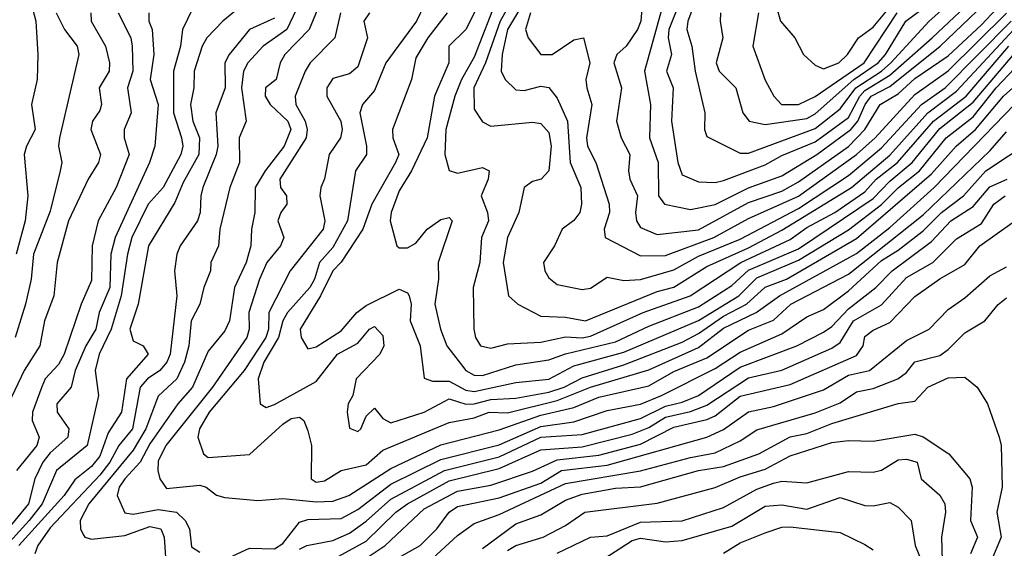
# Model space of a CAD drawing. Header units: metres. Extents: x -51132 to -49532, y -231222 to -229437.
# Tile 271 of 656: x -50989 to -50930, y -230145 to -230114. Entities that reach past the tile are written whole.
import ezdxf

# ---------------------------------------------------------------- set-up
doc = ezdxf.new("R2010")
doc.units = ezdxf.units.M
for name, color, linetype in [('CONTOUR_HALF', 8, 'Continuous'), ('CONTOUR_INDEX', 1, 'Continuous'), ('CONTOUR_INTER', 3, 'Continuous')]:
    doc.layers.add(name, color=color, linetype=linetype)

msp = doc.modelspace()

# ---------------------------------------------------------------- linework, layer by layer
at = {"layer": 'CONTOUR_HALF'}
for points, elevation in [([(-50989.08, -230111.297), (-50988.435, -230113.759), (-50988.305, -230115.759), (-50988.364, -230117.259), (-50988.686, -230118.759), (-50988.47, -230120.259), (-50988.998, -230121.259), (-50989.128, -230121.759), (-50988.92, -230124.259), (-50989.083, -230125.759), (-50989.621, -230127.759)], 44.5), ([(-50950.322, -230111.259), (-50951.841, -230116.759), (-50951.486, -230118.759), (-50951.53, -230120.759), (-50951.023, -230122.259), (-50951.002, -230124.259), (-50950.641, -230124.759), (-50949.08, -230125.071), (-50947.58, -230124.767), (-50945.58, -230123.766), (-50943.58, -230123.044), (-50941.473, -230121.759), (-50939.437, -230120.259), (-50939.019, -230119.759), (-50938.571, -230118.759), (-50938.209, -230118.259), (-50937.08, -230117.69), (-50934.066, -230115.259), (-50930.08, -230111.43)], 34.5), ([(-50948.665, -230112.259), (-50949.227, -230113.759), (-50949.294, -230114.259), (-50948.987, -230115.259), (-50948.788, -230116.759), (-50948.208, -230119.259), (-50948.226, -230120.259), (-50948.08, -230120.687), (-50946.08, -230121.694), (-50945.58, -230121.69), (-50941.58, -230120.214), (-50940.08, -230119.02), (-50939.135, -230117.759), (-50937.583, -230116.759), (-50937.029, -230116.259), (-50934.72, -230113.759), (-50932.08, -230111.399)], 33.5), ([(-50972.396, -230112.259), (-50973.35, -230114.259), (-50974.76, -230115.259), (-50975.683, -230116.259), (-50975.958, -230116.759), (-50976.062, -230117.759), (-50975.791, -230119.759), (-50976.202, -230120.759), (-50976.184, -230122.259), (-50976.764, -230123.759), (-50977.367, -230126.259), (-50977.446, -230127.259), (-50977.915, -230128.259), (-50977.935, -230128.759), (-50978.335, -230129.759), (-50978.567, -230130.759), (-50979.094, -230131.759), (-50979.233, -230133.259), (-50979.495, -230134.259), (-50979.96, -230135.259), (-50981.08, -230136.285), (-50981.823, -230138.259), (-50982.58, -230139.538), (-50985.252, -230142.759), (-50985.76, -230143.759), (-50985.741, -230144.259), (-50985.58, -230144.614), (-50985.488, -230144.759), (-50985.08, -230144.88), (-50983.08, -230144.667), (-50981.58, -230144.127), (-50980.919, -230144.259), (-50980.711, -230144.759), (-50980.58, -230146.876)], 40.5), ([(-50961.578, -230112.259), (-50962.58, -230114.266), (-50963.605, -230115.259), (-50963.607, -230116.259), (-50964.469, -230118.259), (-50964.912, -230120.759), (-50965.842, -230122.759), (-50966.58, -230123.949), (-50967.063, -230125.259), (-50967.126, -230125.759), (-50966.736, -230127.259), (-50966.58, -230127.374), (-50966.08, -230127.369), (-50965.58, -230127.1), (-50964.909, -230126.259), (-50964.08, -230125.683), (-50963.58, -230125.563), (-50963.394, -230125.759), (-50964.242, -230128.259), (-50964.219, -230129.259), (-50964.438, -230130.759), (-50964.102, -230132.259), (-50963.716, -230133.259), (-50962.588, -230134.759), (-50962.08, -230135.024), (-50961.58, -230135.057), (-50959.58, -230134.415), (-50957.58, -230134.115), (-50956.58, -230133.757), (-50953.58, -230133.02), (-50951.58, -230132.091), (-50948.58, -230130.928), (-50946.58, -230129.637), (-50945.58, -230128.728), (-50942.58, -230127.436), (-50938.08, -230124.423), (-50937.08, -230123.379), (-50935.745, -230122.259), (-50934.08, -230120.214), (-50932.08, -230118.633), (-50929.58, -230115.692)], 37.5), ([(-50959.669, -230112.259), (-50960.524, -230113.759), (-50961.392, -230116.259), (-50962.1, -230117.759), (-50962.08, -230119.036), (-50961.58, -230119.81), (-50961.08, -230120.057), (-50958.58, -230119.834), (-50958.08, -230119.908), (-50957.58, -230120.45), (-50957.442, -230121.259), (-50957.597, -230122.759), (-50958.059, -230123.259), (-50958.58, -230123.397), (-50959.077, -230123.759), (-50959.383, -230125.259), (-50960.084, -230126.759), (-50960.329, -230128.259), (-50960.022, -230130.259), (-50959.462, -230130.759), (-50958.08, -230131.485), (-50956.58, -230131.54), (-50955.385, -230131.759), (-50951.08, -230130.001), (-50950.08, -230129.746), (-50948.08, -230128.495), (-50945.58, -230127.382), (-50943.58, -230126.325), (-50939.381, -230123.759), (-50937.08, -230121.812), (-50934.795, -230119.259), (-50933.08, -230117.968), (-50929.639, -230114.259)], 36.5), ([(-50975.967, -230112.759), (-50977.186, -230113.759), (-50978.152, -230114.759), (-50978.43, -230115.259), (-50978.924, -230116.759), (-50978.936, -230117.759), (-50979.13, -230118.759), (-50978.999, -230119.759), (-50978.595, -230120.759), (-50978.634, -230121.759), (-50979.58, -230123.452), (-50980.08, -230124.659), (-50981.667, -230127.259), (-50982.273, -230130.759), (-50982.778, -230132.259), (-50982.58, -230132.965), (-50981.984, -230133.259), (-50981.674, -230133.759), (-50982.981, -230135.259), (-50983.291, -230137.259), (-50984.08, -230138.488), (-50984.58, -230139.893), (-50985.08, -230140.521), (-50986.08, -230141.321), (-50986.722, -230142.259), (-50989.451, -230145.259)], 41.5), ([(-50965.08, -230112.796), (-50965.545, -230113.759), (-50967.397, -230116.259), (-50968.08, -230117.928), (-50968.792, -230118.759), (-50968.944, -230119.259), (-50968.544, -230121.259), (-50968.554, -230121.759), (-50969.204, -230122.759), (-50969.691, -230125.759), (-50970.58, -230127.361), (-50971.378, -230128.259), (-50971.673, -230129.259), (-50971.966, -230129.759), (-50973.302, -230131.259), (-50973.577, -230131.759), (-50973.834, -230132.759), (-50974.717, -230134.259), (-50975.066, -230135.259), (-50974.955, -230136.759), (-50974.58, -230136.982), (-50974.08, -230136.791), (-50971.58, -230135.41), (-50970.294, -230133.759), (-50969.08, -230133.112), (-50968.372, -230132.259), (-50968.08, -230132.109), (-50967.58, -230132.656), (-50967.506, -230133.259), (-50967.75, -230133.759), (-50969.175, -230135.259), (-50969.383, -230136.259), (-50969.652, -230136.759), (-50969.71, -230137.259), (-50969.58, -230138.22), (-50969.08, -230138.423), (-50968.898, -230138.259), (-50968.58, -230137.505), (-50968.08, -230137.022), (-50967.58, -230137.643), (-50967.08, -230137.904), (-50965.08, -230137.25), (-50963.58, -230136.463), (-50962.58, -230136.771), (-50962.08, -230136.763), (-50961.08, -230136.491), (-50959.58, -230136.409), (-50957.58, -230136.043), (-50956.663, -230135.759), (-50955.58, -230135.185), (-50953.08, -230134.402), (-50949.58, -230133.051), (-50948.58, -230132.535), (-50947.08, -230131.476), (-50945.694, -230130.759), (-50944.58, -230129.75), (-50943.289, -230129.259), (-50939.08, -230126.814), (-50934.58, -230122.937), (-50933.095, -230121.259), (-50931.925, -230120.259), (-50930.259, -230118.259), (-50928.58, -230116.785)], 38.5), ([(-50981.636, -230113.259), (-50981.645, -230113.759), (-50981.445, -230114.259), (-50981.344, -230115.759), (-50981.554, -230117.259), (-50981.086, -230118.759), (-50981.273, -230121.259), (-50981.595, -230122.259), (-50983.673, -230126.759), (-50983.931, -230127.759), (-50983.988, -230129.759), (-50984.635, -230131.259), (-50984.818, -230132.259), (-50985.431, -230133.259), (-50986.061, -230134.759), (-50986.31, -230135.759), (-50987.175, -230136.759), (-50987.144, -230137.259), (-50986.459, -230138.259), (-50986.509, -230138.759), (-50987.58, -230139.699), (-50988.02, -230140.259), (-50988.489, -230141.259), (-50988.881, -230142.759), (-50990.527, -230144.759)], 42.5), ([(-50985.124, -230113.259), (-50985.105, -230113.759), (-50984.24, -230115.259), (-50984.012, -230116.259), (-50984.024, -230116.759), (-50984.629, -230117.759), (-50984.496, -230118.759), (-50984.58, -230119.123), (-50985.019, -230119.759), (-50985.137, -230120.259), (-50984.547, -230121.759), (-50984.659, -230122.259), (-50985.28, -230123.259), (-50986.479, -230125.759), (-50987.159, -230128.259), (-50987.358, -230130.259), (-50987.91, -230131.759), (-50988.195, -230133.259), (-50989.133, -230134.759), (-50990.08, -230136.724)], 43.5), ([(-50970.11, -230113.259), (-50970.464, -230114.759), (-50971.935, -230116.259), (-50972.249, -230116.759), (-50972.836, -230118.259), (-50972.797, -230118.759), (-50972.249, -230119.759), (-50972.117, -230120.259), (-50972.178, -230120.759), (-50973.768, -230123.259), (-50973.731, -230123.759), (-50973.36, -230124.259), (-50973.334, -230124.759), (-50973.709, -230125.259), (-50973.876, -230125.759), (-50973.513, -230126.759), (-50973.729, -230127.259), (-50974.543, -230128.259), (-50974.979, -230129.259), (-50975.622, -230131.259), (-50975.602, -230132.259), (-50975.754, -230132.759), (-50977.82, -230135.759), (-50980.622, -230139.259), (-50981.08, -230140.202), (-50981.1, -230140.759), (-50980.982, -230141.259), (-50980.58, -230141.833), (-50978.58, -230141.638), (-50978.195, -230141.759), (-50977.58, -230142.24), (-50977.08, -230142.374), (-50975.08, -230142.556), (-50973.58, -230142.445), (-50971.58, -230142.645), (-50970.58, -230142.612), (-50969.624, -230142.259), (-50967.08, -230140.641), (-50964.08, -230139.209), (-50960.58, -230138.317), (-50958.08, -230137.436), (-50956.08, -230136.983), (-50954.58, -230136.363), (-50951.58, -230135.681), (-50950.08, -230134.816), (-50948.08, -230133.989), (-50945.58, -230132.326), (-50944.08, -230131.725), (-50943.045, -230130.759), (-50939.58, -230128.956), (-50935.08, -230125.398), (-50931.08, -230121.547), (-50930.08, -230120.41)], 39.5), ([(-50958.684, -230113.259), (-50958.997, -230114.259), (-50958.83, -230114.759), (-50958.08, -230115.75), (-50957.389, -230115.759), (-50956.08, -230114.875), (-50955.496, -230114.759), (-50955.121, -230116.259), (-50955.36, -230117.259), (-50955.313, -230117.759), (-50954.998, -230118.759), (-50955.319, -230120.759), (-50955.258, -230121.259), (-50954.755, -230122.259), (-50953.963, -230124.759), (-50953.933, -230125.259), (-50954.258, -230126.259), (-50954.201, -230126.759), (-50952.08, -230127.865), (-50950.58, -230127.835), (-50947.674, -230126.759), (-50945.58, -230125.611), (-50942.58, -230124.265), (-50939.089, -230121.759), (-50937.975, -230120.759), (-50935.58, -230118.173), (-50933.58, -230116.745), (-50930.08, -230113.278)], 35.5), ([(-50944.991, -230113.259), (-50945.322, -230115.259), (-50944.58, -230117.295), (-50944.067, -230118.259), (-50943.609, -230118.759), (-50942.58, -230118.773), (-50941.58, -230118.276), (-50938.623, -230116.259), (-50936.641, -230113.259)], 32.5), ([(-50972.58, -230145.484), (-50972.146, -230145.259), (-50970.58, -230144.958), (-50969.58, -230144.518), (-50968.58, -230143.81), (-50967.08, -230142.486), (-50963.858, -230140.759), (-50960.58, -230139.938), (-50958.08, -230138.761), (-50955.58, -230138.595), (-50952.08, -230137.632), (-50950.58, -230136.889), (-50949.58, -230136.662), (-50948.58, -230136.261), (-50946.08, -230134.543), (-50942.675, -230133.259), (-50941.08, -230132.451), (-50940.58, -230132.103), (-50939.58, -230131.047), (-50937.926, -230129.759), (-50936.942, -230128.759), (-50934.58, -230127.006), (-50933.427, -230125.759), (-50932.08, -230124.897), (-50931.08, -230123.709), (-50930.033, -230123.259)], 40.5), ([(-50969.65, -230146.759), (-50967.423, -230145.259), (-50965.08, -230143.059), (-50963.08, -230142.003), (-50961.08, -230141.646), (-50958.58, -230140.796), (-50957.08, -230140.117), (-50954.58, -230139.831), (-50952.08, -230139.181), (-50950.08, -230138.153), (-50948.08, -230137.704), (-50947.58, -230137.468), (-50946.08, -230136.289), (-50943.08, -230135.583), (-50939.08, -230133.84), (-50938.685, -230133.259), (-50938.58, -230132.716), (-50938.08, -230132.323), (-50937.08, -230131.864), (-50935.58, -230130.309), (-50934.08, -230129.233), (-50932.58, -230128.385), (-50931.675, -230127.259), (-50929.58, -230125.782)], 41.5), ([(-50964.58, -230146.045), (-50963.08, -230144.669), (-50962.08, -230143.942), (-50960.58, -230143.407), (-50956.58, -230141.548), (-50952.08, -230140.784), (-50949.08, -230139.978), (-50947.58, -230139.707), (-50946.08, -230138.971), (-50945.08, -230138.321), (-50941.58, -230137.293), (-50940.08, -230136.693), (-50939.08, -230136.024), (-50938.08, -230135.839), (-50936.598, -230135.259), (-50936.08, -230134.868), (-50935.58, -230134.232), (-50934.08, -230133.842), (-50933.58, -230133.498), (-50932.58, -230132.483), (-50931.38, -230131.759), (-50930.58, -230130.784), (-50930.08, -230130.389)], 42.5), ([(-50960.08, -230145.573), (-50959.58, -230145.278), (-50957.935, -230144.759), (-50956.58, -230144.061), (-50955.423, -230143.259), (-50951.08, -230142.72), (-50947.58, -230141.784), (-50946.08, -230141.137), (-50944.58, -230140.68), (-50943.08, -230139.882), (-50940.58, -230139.087), (-50939.58, -230138.952), (-50938.08, -230138.994), (-50935.58, -230138.575), (-50935.08, -230138.73), (-50933.547, -230139.759), (-50932.278, -230141.259), (-50932.138, -230141.759), (-50932.235, -230143.759), (-50931.82, -230144.759), (-50932.229, -230145.759)], 43.5), ([(-50955.58, -230146.91), (-50952.58, -230144.962), (-50952.08, -230144.823), (-50950.58, -230145.042), (-50949.58, -230144.972), (-50946.58, -230144.104), (-50944.58, -230142.913), (-50943.58, -230142.826), (-50942.08, -230143.093), (-50940.08, -230142.381), (-50938.58, -230142.866), (-50938.08, -230142.886), (-50937.08, -230142.683), (-50936.58, -230142.965), (-50935.81, -230143.759), (-50935.572, -230145.259), (-50935.162, -230146.259)], 44.5)]:
    msp.add_lwpolyline(points, dxfattribs=dict(at, elevation=elevation))
at = {"layer": 'CONTOUR_INDEX'}
for points, elevation in [([(-50971.375, -230112.759), (-50972.001, -230114.259), (-50973.459, -230115.759), (-50973.74, -230116.259), (-50973.99, -230117.259), (-50974.632, -230117.759), (-50974.655, -230118.259), (-50974.345, -230118.759), (-50973.282, -230119.759), (-50973.094, -230120.259), (-50973.512, -230121.259), (-50974.653, -230122.759), (-50975.24, -230123.759), (-50975.269, -230125.259), (-50975.464, -230126.259), (-50975.498, -230127.259), (-50975.794, -230128.259), (-50976.488, -230129.759), (-50976.788, -230131.759), (-50977.08, -230132.367), (-50978.08, -230133.582), (-50979.013, -230135.759), (-50979.888, -230136.759), (-50981.58, -230139.159), (-50982.158, -230140.259), (-50983.093, -230141.259), (-50983.417, -230141.759), (-50983.537, -230142.259), (-50983.08, -230143.314), (-50982.58, -230143.393), (-50981.08, -230143.106), (-50979.972, -230143.259), (-50979.453, -230143.759), (-50979.2, -230144.259), (-50979.08, -230145.353), (-50978.58, -230145.67)], 40), ([(-50951.972, -230112.759), (-50952.051, -230113.759), (-50952.255, -230114.259), (-50952.937, -230115.259), (-50953.494, -230115.759), (-50953.675, -230116.259), (-50953.228, -230117.759), (-50953.513, -230119.759), (-50953.246, -230120.759), (-50952.717, -230121.759), (-50952.799, -230122.759), (-50952.721, -230123.259), (-50952.256, -230124.259), (-50952.38, -230125.259), (-50952.322, -230125.759), (-50952.08, -230126.162), (-50951.08, -230126.586), (-50948.58, -230126.306), (-50945.58, -230124.646), (-50943.58, -230123.975), (-50942.58, -230123.41), (-50939.58, -230121.281), (-50938.598, -230120.259), (-50937.672, -230118.759), (-50936.58, -230118.129), (-50935.58, -230117.199), (-50933.58, -230115.839), (-50931.58, -230113.968), (-50930.08, -230112.358)], 35), ([(-50976.58, -230145.886), (-50975.58, -230145.431), (-50974.08, -230145.469), (-50973.58, -230145.15), (-50972.58, -230143.858), (-50972.08, -230143.712), (-50970.08, -230143.65), (-50969.08, -230143.095), (-50967.08, -230141.585), (-50964.08, -230140.102), (-50960.58, -230139.212), (-50958.08, -230138.111), (-50956.08, -230137.828), (-50954.08, -230137.158), (-50952.08, -230136.766), (-50950.813, -230136.259), (-50947.58, -230134.64), (-50946.08, -230133.647), (-50943.58, -230132.539), (-50942.08, -230131.53), (-50941.08, -230131.086), (-50939.58, -230129.963), (-50937.58, -230128.137), (-50936.58, -230127.525), (-50935.08, -230126.358), (-50933.987, -230125.259), (-50932.664, -230124.259), (-50931.316, -230122.759), (-50928.58, -230120.94)], 40), ([(-50947.08, -230145.736), (-50946.08, -230145.117), (-50944.58, -230144.502), (-50943.58, -230144.171), (-50943.08, -230144.144), (-50940.08, -230144.48), (-50938.58, -230145.198), (-50938.08, -230145.521)], 45)]:
    msp.add_lwpolyline(points, dxfattribs=dict(at, elevation=elevation))
at = {"layer": 'CONTOUR_INTER'}
for points, elevation in [([(-50978.404, -230111.759), (-50979.61, -230114.259), (-50979.737, -230115.259), (-50980.158, -230116.759), (-50980.16, -230119.259), (-50979.676, -230120.759), (-50979.601, -230121.259), (-50979.706, -230121.759), (-50980.775, -230123.759), (-50981.688, -230124.759), (-50982.666, -230126.759), (-50982.932, -230127.759), (-50983.297, -230130.259), (-50983.907, -230132.259), (-50984.621, -230133.759), (-50984.86, -230134.759), (-50984.661, -230136.259), (-50985.34, -230139.259), (-50987.187, -230140.759), (-50988.058, -230142.759), (-50988.838, -230143.759), (-50990.19, -230145.259)], 42), ([(-50960.66, -230112.259), (-50962.08, -230115.922), (-50962.838, -230117.259), (-50963.243, -230118.259), (-50963.79, -230120.259), (-50963.849, -230121.759), (-50963.58, -230122.724), (-50963.08, -230122.884), (-50961.58, -230122.545), (-50961.184, -230122.759), (-50961.236, -230123.259), (-50961.657, -230124.259), (-50961.269, -230125.259), (-50961.222, -230125.759), (-50961.633, -230126.759), (-50961.743, -230128.259), (-50962.145, -230129.759), (-50962.1, -230132.259), (-50962.001, -230132.759), (-50961.703, -230133.259), (-50961.08, -230133.401), (-50960.08, -230133.157), (-50958.08, -230133.054), (-50956.58, -230132.729), (-50955.58, -230132.787), (-50955.08, -230132.693), (-50951.916, -230131.259), (-50949.084, -230130.259), (-50946.049, -230128.259), (-50943.08, -230126.872), (-50942.08, -230126.158), (-50940.397, -230125.259), (-50938.58, -230124.003), (-50937.908, -230123.259), (-50936.633, -230122.259), (-50934.457, -230119.759), (-50932.499, -230118.259), (-50929.938, -230115.259)], 37), ([(-50958.58, -230111.731), (-50960.067, -230114.259), (-50960.386, -230115.759), (-50960.457, -230116.759), (-50960.223, -230117.259), (-50959.58, -230117.888), (-50959.08, -230117.92), (-50958.08, -230117.664), (-50957.58, -230117.734), (-50957.08, -230118.378), (-50956.466, -230119.759), (-50956.297, -230122.259), (-50955.673, -230123.759), (-50955.631, -230124.759), (-50955.73, -230125.259), (-50956.08, -230125.734), (-50956.786, -230126.259), (-50957.254, -230127.259), (-50957.91, -230128.259), (-50957.838, -230128.759), (-50957.58, -230129.184), (-50957.08, -230129.589), (-50955.58, -230129.877), (-50955.08, -230129.801), (-50954.08, -230129.151), (-50953.08, -230129.341), (-50952.08, -230129.278), (-50950.08, -230128.703), (-50948.58, -230127.888), (-50946.08, -230126.855), (-50942.58, -230125.022), (-50939.58, -230123.039), (-50937.58, -230121.363), (-50935.172, -230118.759), (-50933.762, -230117.759), (-50929.8, -230113.759)], 36), ([(-50949.781, -230112.759), (-50950.373, -230114.259), (-50950.408, -230114.759), (-50950.207, -230115.759), (-50950.507, -230116.759), (-50950.105, -230117.759), (-50950.209, -230119.759), (-50949.842, -230122.259), (-50949.58, -230122.998), (-50948.58, -230123.402), (-50947.58, -230123.445), (-50947.08, -230123.323), (-50944.58, -230122.397), (-50943.58, -230121.838), (-50941.58, -230121.013), (-50939.58, -230119.539), (-50938.899, -230118.259), (-50938.58, -230117.916), (-50937.08, -230116.997), (-50934.532, -230114.759), (-50931.898, -230112.259)], 34), ([(-50944.215, -230111.759), (-50943.667, -230113.759), (-50942.8, -230114.759), (-50942.279, -230115.759), (-50941.58, -230116.397), (-50941.08, -230116.63), (-50940.154, -230116.259), (-50939.623, -230115.759), (-50938.976, -230114.759), (-50938.08, -230114.125), (-50937.08, -230112.919)], 32), ([(-50947.26, -230113.259), (-50947.296, -230113.759), (-50947.119, -230114.759), (-50947.527, -230116.259), (-50947.341, -230116.759), (-50946.339, -230117.759), (-50945.926, -230119.259), (-50945.543, -230119.759), (-50944.58, -230119.969), (-50942.08, -230119.61), (-50941.58, -230119.322), (-50939.249, -230117.259), (-50937.794, -230116.259), (-50937.356, -230115.759), (-50936.124, -230113.759), (-50934.774, -230112.759)], 33), ([(-50987.204, -230113.259), (-50986.719, -230114.259), (-50985.945, -230115.259), (-50985.842, -230115.759), (-50987.016, -230120.759), (-50987.08, -230121.261), (-50986.875, -230122.259), (-50986.973, -230122.759), (-50987.58, -230125.167), (-50988.58, -230127.759), (-50988.719, -230129.259), (-50989.059, -230130.759), (-50989.683, -230132.759)], 44), ([(-50983.487, -230113.259), (-50982.726, -230114.759), (-50982.652, -230115.259), (-50982.608, -230116.759), (-50982.921, -230117.759), (-50982.7, -230119.259), (-50983.123, -230120.259), (-50983.126, -230120.759), (-50982.822, -230121.759), (-50983.608, -230123.759), (-50984.689, -230125.759), (-50985.046, -230127.259), (-50985.08, -230129.349), (-50985.713, -230130.759), (-50986.739, -230133.759), (-50987.08, -230134.388), (-50987.883, -230135.259), (-50988.08, -230135.733), (-50988.639, -230137.259), (-50988.651, -230137.759), (-50988.237, -230138.759), (-50988.374, -230139.259), (-50989.606, -230140.759)], 43), ([(-50968.372, -230113.259), (-50968.712, -230113.759), (-50968.497, -230114.759), (-50969.08, -230116.502), (-50969.58, -230116.912), (-50970.58, -230117.205), (-50970.93, -230117.759), (-50970.94, -230118.259), (-50970.098, -230119.759), (-50970.007, -230120.259), (-50970.122, -230120.759), (-50970.799, -230121.759), (-50971.08, -230123.227), (-50971.308, -230123.759), (-50971.357, -230124.259), (-50971.062, -230125.759), (-50971.155, -230126.259), (-50973.148, -230128.759), (-50974.415, -230131.259), (-50974.438, -230132.259), (-50974.61, -230132.759), (-50975.899, -230134.759), (-50978.01, -230137.259), (-50978.598, -230138.259), (-50978.685, -230138.759), (-50978.344, -230139.759), (-50978.08, -230139.986), (-50975.58, -230139.809), (-50973.58, -230137.967), (-50973.08, -230137.645), (-50972.58, -230137.559), (-50972.325, -230137.759), (-50972.08, -230138.385), (-50971.862, -230139.259), (-50971.885, -230141.259), (-50971.58, -230141.459), (-50971.08, -230141.379), (-50970.08, -230140.761), (-50968.58, -230140.425), (-50967.58, -230139.548), (-50963.58, -230137.876), (-50962.08, -230137.595), (-50961.17, -230137.259), (-50960.08, -230137.289), (-50957.08, -230136.56), (-50955.08, -230135.752), (-50951.58, -230134.72), (-50948.58, -230133.373), (-50947.08, -230132.212), (-50945.114, -230131.259), (-50943.724, -230130.259), (-50939.08, -230127.72), (-50937.08, -230126.154), (-50934.423, -230123.759), (-50929.58, -230118.77)], 39), ([(-50963.708, -230113.259), (-50964.857, -230114.759), (-50965.58, -230115.962), (-50965.838, -230117.259), (-50966.996, -230120.259), (-50966.969, -230120.759), (-50966.612, -230121.759), (-50966.812, -230122.259), (-50968.229, -230124.759), (-50968.782, -230126.259), (-50970.08, -230128.245), (-50970.58, -230128.76), (-50971.32, -230130.259), (-50972.549, -230132.259), (-50972.479, -230132.759), (-50972.08, -230133.443), (-50971.58, -230133.325), (-50970.08, -230132.376), (-50969.124, -230131.259), (-50968.58, -230130.843), (-50966.58, -230129.856), (-50966.08, -230130.081), (-50965.989, -230130.259), (-50965.872, -230130.759), (-50965.933, -230131.759), (-50965.335, -230133.259), (-50965.08, -230135.206), (-50964.58, -230135.388), (-50963.58, -230135.393), (-50962.58, -230135.926), (-50962.08, -230136.015), (-50959.58, -230135.467), (-50957.58, -230135.267), (-50956.08, -230134.468), (-50953.08, -230133.657), (-50948.58, -230131.742), (-50946.167, -230130.259), (-50945.08, -230129.181), (-50942.58, -230128.128), (-50939.58, -230126.298), (-50937.58, -230124.781), (-50936.57, -230123.759), (-50935.306, -230122.759), (-50933.692, -230120.759), (-50932.08, -230119.514), (-50930.695, -230117.759), (-50929.58, -230116.596)], 38), ([(-50974.08, -230113.581), (-50975.58, -230114.261), (-50976.818, -230115.759), (-50977.075, -230116.259), (-50977.052, -230117.759), (-50977.605, -230119.259), (-50977.495, -230121.259), (-50977.588, -230121.759), (-50978.384, -230123.759), (-50978.521, -230124.259), (-50978.547, -230125.259), (-50978.71, -230125.759), (-50979.754, -230127.259), (-50979.962, -230127.759), (-50980.101, -230128.759), (-50979.948, -230130.259), (-50980.358, -230133.759), (-50980.561, -230134.259), (-50980.977, -230134.759), (-50981.719, -230135.259), (-50982.156, -230135.759), (-50982.632, -230138.259), (-50983.446, -230139.259), (-50983.987, -230140.259), (-50984.58, -230141.035), (-50987.58, -230144.207), (-50988.305, -230145.259), (-50988.498, -230145.759)], 41), ([(-50972.08, -230146.939), (-50968.58, -230145.015), (-50966.786, -230143.259), (-50966.09, -230142.759), (-50963.58, -230141.39), (-50960.58, -230140.641), (-50958.08, -230139.513), (-50955.58, -230139.348), (-50952.58, -230138.584), (-50951.58, -230138.172), (-50950.58, -230137.553), (-50949.08, -230137.208), (-50948.08, -230136.828), (-50945.58, -230135.191), (-50943.58, -230134.729), (-50940.58, -230133.414), (-50940.08, -230133.062), (-50939.271, -230131.759), (-50937.58, -230130.798), (-50936.08, -230129.166), (-50934.505, -230128.259), (-50933.08, -230126.832), (-50931.58, -230125.907), (-50930.832, -230124.759), (-50930.141, -230124.259)], 41), ([(-50968.08, -230146.816), (-50965.32, -230145.259), (-50964.325, -230144.259), (-50963.588, -230143.259), (-50963.08, -230142.93), (-50960.58, -230142.407), (-50958.08, -230141.516), (-50956.832, -230140.759), (-50954.08, -230140.433), (-50948.08, -230138.759), (-50947.08, -230138.302), (-50945.58, -230137.234), (-50944.08, -230136.921), (-50941.08, -230135.909), (-50939.58, -230135.033), (-50938.306, -230134.759), (-50936.08, -230132.939), (-50934.727, -230132.259), (-50933.58, -230131.079), (-50932.58, -230130.391), (-50931.08, -230129.066), (-50930.08, -230128.524)], 42), ([(-50961.58, -230145.439), (-50959.58, -230143.965), (-50958.08, -230143.432), (-50956.58, -230142.539), (-50955.58, -230142.191), (-50953.58, -230141.814), (-50952.08, -230141.745), (-50948.583, -230140.759), (-50947.08, -230140.515), (-50944.96, -230139.759), (-50943.08, -230138.738), (-50942.08, -230138.545), (-50940.58, -230137.943), (-50936.58, -230136.732), (-50935.58, -230136.585), (-50934.803, -230135.759), (-50933.58, -230135.189), (-50932.58, -230135.16), (-50931.838, -230135.759), (-50931.207, -230136.759), (-50930.507, -230138.759), (-50930.382, -230139.259), (-50930.326, -230141.759), (-50930.66, -230143.259), (-50930.391, -230144.759), (-50931.015, -230146.259)], 43), ([(-50957.08, -230145.726), (-50955.08, -230144.776), (-50954.08, -230144.685), (-50952.08, -230143.868), (-50949.58, -230143.792), (-50947.08, -230142.991), (-50945.08, -230141.882), (-50944.08, -230141.527), (-50943.58, -230141.41), (-50942.08, -230141.506), (-50939.58, -230140.817), (-50938.08, -230140.869), (-50937.58, -230140.749), (-50936.58, -230140.117), (-50936.08, -230140.082), (-50935.435, -230140.259), (-50935.199, -230141.259), (-50934.08, -230142.234), (-50933.779, -230142.759), (-50933.746, -230143.259), (-50933.976, -230144.759), (-50933.831, -230149.759)], 44)]:
    msp.add_lwpolyline(points, dxfattribs=dict(at, elevation=elevation))

doc.saveas('drawing.dxf')
